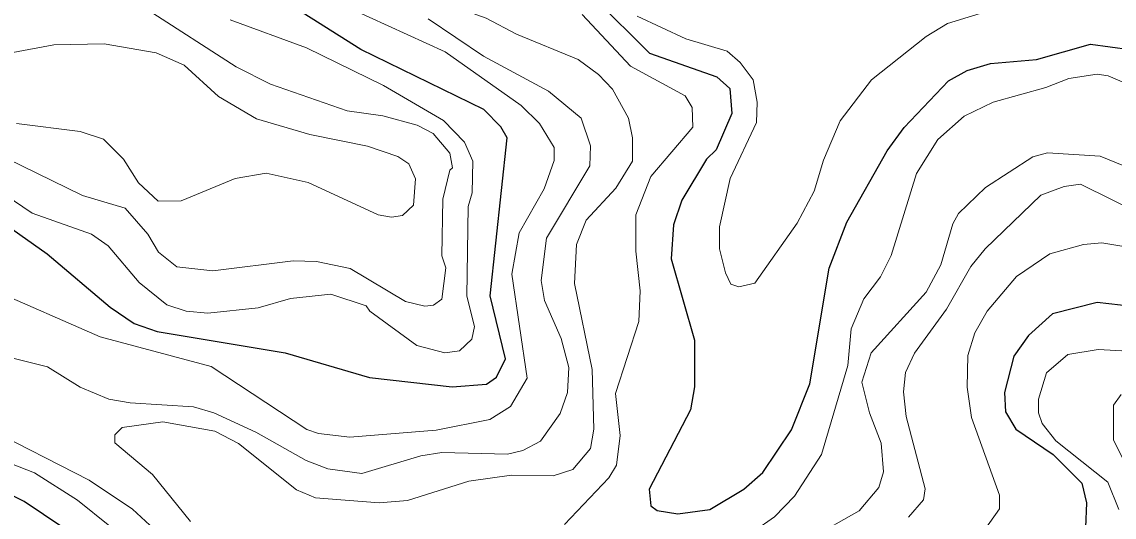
# Model space of a CAD drawing. Extents: x 673.6 to 698.9, y 7012 to 7040.1.
# Drawn here: x 688.374 to 689.533, y 7014.728 to 7015.254 of the extents above; entities that cross this region are included whole.
import ezdxf

# ---------------------------------------------------------------- set-up
doc = ezdxf.new("R2010")
doc.units = 0
doc.header["$LTSCALE"] = 0.032
doc.layers.add('1', color=7, linetype='Continuous', lineweight=25)
doc.layers.add('2', color=7, linetype='Continuous', lineweight=13)

msp = doc.modelspace()

# ---------------------------------------------------------------- linework, layer by layer
at = {"layer": '1'}
for points in [[(688.9825, 7015.2782), (689.0401, 7015.2207), (689.1117, 7015.1953), (689.1255, 7015.1829), (689.1277, 7015.1565), (689.1109, 7015.1178), (689.1007, 7015.1079), (689.0746, 7015.0645), (689.0657, 7015.0384), (689.0634, 7015.0023), (689.0879, 7014.9159), (689.088, 7014.8662), (689.0838, 7014.8417), (689.0398, 7014.7576), (689.0418, 7014.7397), (689.0485, 7014.735), (689.0703, 7014.7315), (689.1044, 7014.736), (689.1405, 7014.7576), (689.1606, 7014.7754), (689.1909, 7014.8206), (689.2104, 7014.8695), (689.2309, 7014.9924), (689.2495, 7015.0412), (689.2924, 7015.1169), (689.3105, 7015.1415), (689.3576, 7015.1913), (689.3772, 7015.2023), (689.4019, 7015.2097), (689.4508, 7015.2138), (689.508, 7015.2303), (689.5498, 7015.2245)], [(688.3575, 7015.0384), (688.401, 7015.0076), (688.4679, 7014.9507), (688.4934, 7014.9335), (688.5177, 7014.9249), (688.6537, 7014.9025), (688.7432, 7014.8761), (688.8307, 7014.8663), (688.8672, 7014.869), (688.8778, 7014.8765), (688.8874, 7014.8961), (688.8711, 7014.9628), (688.8891, 7015.1305), (688.8825, 7015.1423), (688.8644, 7015.1608), (688.7339, 7015.2244), (688.6582, 7015.2722)], [(689.5524, 7014.9517), (689.5153, 7014.9558), (689.468, 7014.9436), (689.4424, 7014.9207), (689.4269, 7014.8988), (689.4168, 7014.8601), (689.4178, 7014.8396), (689.429, 7014.8211), (689.4684, 7014.7945), (689.499, 7014.7638), (689.5038, 7014.743), (689.5029, 7014.717)], [(688.4178, 7014.7168), (688.3767, 7014.7444), (688.3257, 7014.7699)]]:
    msp.add_lwpolyline(points, dxfattribs=at)
at = {"layer": '2'}
for points in [[(688.2648, 7015.71), (688.3941, 7015.5913), (688.458, 7015.5259), (688.5377, 7015.4692), (688.62, 7015.3745), (688.6489, 7015.357), (688.7031, 7015.3365), (688.7353, 7015.3095), (688.7771, 7015.2839), (688.8013, 7015.2743), (688.8431, 7015.2664), (688.867, 7015.2577), (688.899, 7015.2409), (688.9647, 7015.2138), (688.9863, 7015.198), (689.0009, 7015.1825), (689.018, 7015.1516), (689.0222, 7015.1308), (689.0223, 7015.1057)], [(688.3737, 7015.5213), (688.3957, 7015.5039), (688.4513, 7015.4804), (688.5017, 7015.4402), (688.536, 7015.4003), (688.54, 7015.3898), (688.5796, 7015.3377), (688.5979, 7015.3224), (688.6623, 7015.296), (688.8234, 7015.222), (688.9042, 7015.1651), (688.9234, 7015.1459)], [(688.5072, 7015.2671), (688.6017, 7015.2062), (688.638, 7015.1875), (688.7196, 7015.1593), (688.7573, 7015.1539), (688.7938, 7015.144), (688.8108, 7015.1351), (688.8284, 7015.1142), (688.8314, 7015.0989), (688.8283, 7015.0964), (688.821, 7015.0655), (688.8199, 7015.0055), (688.8241, 7014.9925), (688.82, 7014.9594), (688.8111, 7014.9528), (688.8017, 7014.9518), (688.7812, 7014.9568), (688.7227, 7014.9919), (688.687, 7014.9993), (688.6623, 7015.0001), (688.577, 7014.9895), (688.5388, 7014.9935), (688.5194, 7015.0092), (688.5078, 7015.0284), (688.4839, 7015.0559), (688.4385, 7015.0694), (688.3104, 7015.1319)], [(689.4002, 7015.2656), (689.3565, 7015.252), (689.3339, 7015.2381), (689.2759, 7015.1921), (689.2424, 7015.1486), (689.2247, 7015.1069), (689.2148, 7015.074), (689.1971, 7015.0402), (689.152, 7014.9764), (689.1351, 7014.9723), (689.1266, 7014.9753), (689.1209, 7014.9874), (689.1144, 7015.0126), (689.1144, 7015.0363), (689.126, 7015.0876), (689.1537, 7015.1468), (689.1545, 7015.1686), (689.1504, 7015.1922), (689.1363, 7015.2108), (689.1228, 7015.2227), (689.0788, 7015.2358), (689.0273, 7015.26)], [(688.3376, 7015.0828), (688.3853, 7015.0507), (688.4481, 7015.0283), (688.4659, 7015.0158), (688.4987, 7014.9771), (688.5282, 7014.9532), (688.5485, 7014.9466), (688.5715, 7014.9444), (688.6249, 7014.9501), (688.6594, 7014.96), (688.7021, 7014.9648), (688.7395, 7014.9524), (688.7434, 7014.9465), (688.7935, 7014.9101), (688.8231, 7014.9025), (688.8386, 7014.9046), (688.8516, 7014.9167), (688.8546, 7014.9303), (688.8465, 7014.9625), (688.848, 7015.0577), (688.8522, 7015.0721), (688.8529, 7015.1058), (688.8439, 7015.1259), (688.8217, 7015.1489), (688.7579, 7015.1862), (688.6763, 7015.2262), (688.5954, 7015.2558)], [(688.355, 7014.8991), (688.4016, 7014.8874), (688.4362, 7014.8659), (688.4667, 7014.8532), (688.4894, 7014.8491), (688.5564, 7014.845), (688.5779, 7014.8386), (688.6226, 7014.8179), (688.6759, 7014.7879), (688.6989, 7014.7791), (688.7351, 7014.7743), (688.7975, 7014.7928), (688.8198, 7014.7964), (688.8895, 7014.7948), (688.9057, 7014.7986), (688.9246, 7014.8085), (688.9456, 7014.838), (688.9533, 7014.8601), (688.9548, 7014.8868), (688.9466, 7014.9176), (688.9287, 7014.9578), (688.9254, 7014.9793), (688.9311, 7015.024), (688.9769, 7015.101), (688.9778, 7015.1222), (688.9678, 7015.1516), (688.9332, 7015.1803), (688.8642, 7015.2173), (688.8054, 7015.2571)], [(688.9502, 7014.7199), (688.9972, 7014.7695), (689.0051, 7014.7831), (689.0091, 7014.8144), (689.0042, 7014.8593), (689.029, 7014.9355), (689.0304, 7014.9681), (689.0256, 7015.0102), (689.0256, 7015.049), (689.0418, 7015.0895), (689.0862, 7015.1419), (689.0855, 7015.1629), (689.078, 7015.1751), (689.0202, 7015.2068), (688.9688, 7015.2615)], [(688.3648, 7015.2212), (688.4084, 7015.2295), (688.4615, 7015.2304), (688.5167, 7015.221), (688.5467, 7015.2078), (688.5828, 7015.1744), (688.6233, 7015.151), (688.6798, 7015.1343), (688.7409, 7015.1219), (688.7731, 7015.1107), (688.785, 7015.1031), (688.7921, 7015.087), (688.7899, 7015.0593), (688.7783, 7015.048), (688.7666, 7015.0463), (688.7525, 7015.0488), (688.6782, 7015.0831), (688.6335, 7015.093), (688.6006, 7015.0876), (688.5432, 7015.0636), (688.5189, 7015.0635), (688.498, 7015.083), (688.4821, 7015.1081), (688.461, 7015.1292), (688.4363, 7015.1373), (688.3687, 7015.1457)], [(689.5684, 7015.1789), (689.5268, 7015.1966), (689.5153, 7015.1982), (689.4853, 7015.1936), (689.4608, 7015.1842), (689.4049, 7015.1685), (689.374, 7015.1538), (689.346, 7015.129), (689.3237, 7015.0927), (689.2966, 7015.0056), (689.2852, 7014.9829), (689.2678, 7014.9596), (689.2543, 7014.9277), (689.2507, 7014.8887), (689.2228, 7014.7943), (689.194, 7014.7502), (689.1727, 7014.7283), (689.1507, 7014.7125)], [(688.9234, 7015.1459), (688.939, 7015.1203), (688.9392, 7015.1065), (688.9285, 7015.0766), (688.902, 7015.0299), (688.8941, 7014.9858)], [(689.2115, 7014.7054), (689.2628, 7014.7344), (689.2835, 7014.7594), (689.2887, 7014.7761), (689.2862, 7014.8064), (689.2737, 7014.8387), (689.2656, 7014.8712), (689.2753, 7014.9022), (689.3338, 7014.9668), (689.3492, 7014.9958), (689.362, 7015.0393), (689.3682, 7015.0503), (689.3968, 7015.078), (689.4471, 7015.1103), (689.4626, 7015.1148), (689.5183, 7015.1112), (689.561, 7015.0939)], [(689.0223, 7015.1057), (689.0046, 7015.0772), (688.9732, 7015.0432), (688.9628, 7015.0174), (688.9607, 7014.976), (688.9795, 7014.8847)], [(689.5639, 7015.0486), (689.4975, 7015.0814), (689.4802, 7015.0791), (689.4554, 7015.0699), (689.3964, 7015.0128), (689.3813, 7014.9939), (689.3552, 7014.9487), (689.3213, 7014.9019)], [(689.3955, 7014.7138), (689.4117, 7014.7368), (689.4117, 7014.7512), (689.3818, 7014.8336), (689.3773, 7014.8659), (689.3779, 7014.8994), (689.3853, 7014.9235), (689.3985, 7014.9465), (689.4297, 7014.9835), (689.4651, 7015.0076), (689.5009, 7015.0175), (689.5202, 7015.0191), (689.5707, 7015.0108)], [(688.8941, 7014.9858), (688.9105, 7014.8756), (688.8926, 7014.8452), (688.871, 7014.8317), (688.8139, 7014.8203), (688.7223, 7014.8129), (688.6889, 7014.8165), (688.6767, 7014.8209), (688.5753, 7014.8879), (688.4573, 7014.9192), (688.3406, 7014.9702)], [(689.5477, 7014.9041), (689.5162, 7014.9057), (689.4842, 7014.9004), (689.4613, 7014.881), (689.4529, 7014.8531), (689.4529, 7014.8387), (689.4569, 7014.8272), (689.4715, 7014.809), (689.5267, 7014.765), (689.5383, 7014.736)], [(689.3213, 7014.9019), (689.3117, 7014.8813), (689.3098, 7014.8608), (689.3124, 7014.8347), (689.3328, 7014.7579), (689.331, 7014.7462)], [(688.9795, 7014.8847), (688.9812, 7014.8214), (688.9776, 7014.8007), (688.9589, 7014.7786), (688.9381, 7014.7717), (688.8938, 7014.7724), (688.8484, 7014.7661), (688.7836, 7014.7454), (688.7535, 7014.7431), (688.6858, 7014.7483), (688.6656, 7014.757), (688.6041, 7014.8059), (688.5789, 7014.8193), (688.524, 7014.8292), (688.4807, 7014.8229), (688.4728, 7014.8151), (688.4729, 7014.8067), (688.513, 7014.7732), (688.5532, 7014.7231)], [(689.5408, 7014.858), (689.5324, 7014.8468), (689.5327, 7014.8097), (689.5645, 7014.747)], [(688.556, 7014.6767), (688.4916, 7014.7362), (688.4459, 7014.767), (688.3362, 7014.8229)], [(688.3303, 7014.7972), (688.3878, 7014.775), (688.4333, 7014.7459), (688.4675, 7014.7183)], [(689.331, 7014.7462), (689.3151, 7014.7277)]]:
    msp.add_lwpolyline(points, dxfattribs=at)

doc.saveas('drawing.dxf')
